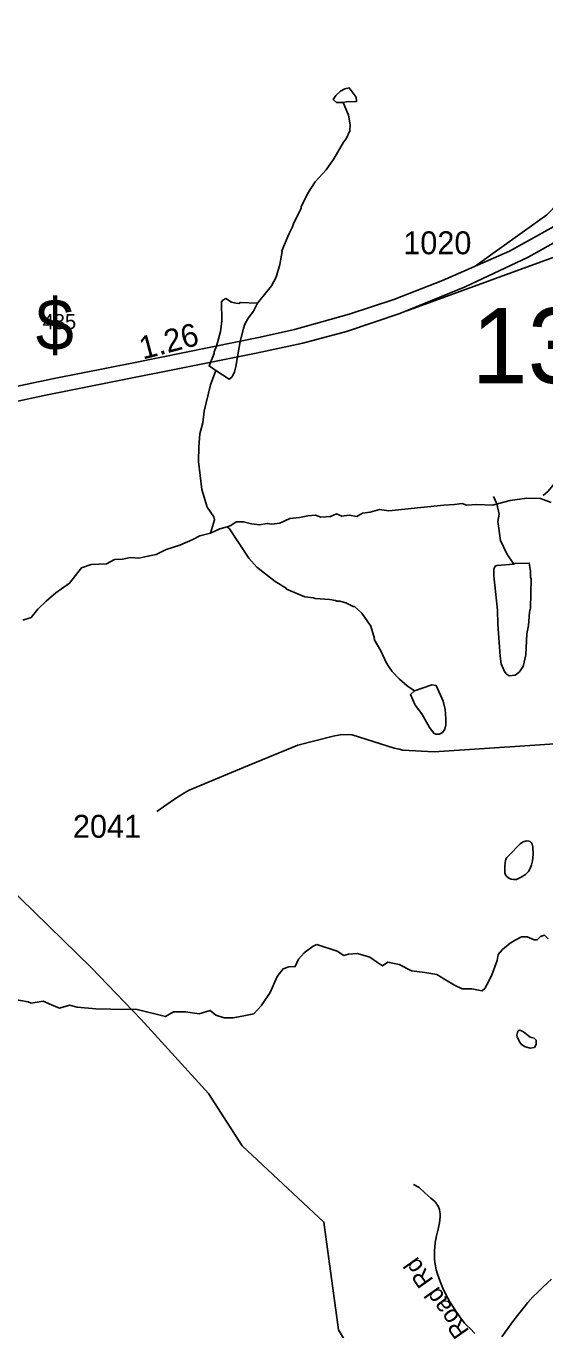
# Model space of a CAD drawing. Extents: x 1383679 to 1536984, y 460658 to 651027.
# Drawn here: x 1426041 to 1428871, y 575026 to 582133 of the extents above; entities that cross this region are included whole.
import ezdxf

# ---------------------------------------------------------------- set-up
doc = ezdxf.new("R2010")
doc.units = 0
for name, color, linetype in [('Default', 7, 'Continuous'), ('Exist Hydrographic Creek Single Shore', 7, 'Continuous'), ('Exist Hydrographic Misc Water Feature', 7, 'Continuous'), ('Exist Road Non-System Type 51', 7, 'Continuous'), ('Exist Road Non-System Type 51 Label', 7, 'Continuous'), ('Exist Road Primary Interstate Shield CELL', 7, 'Continuous'), ('Exist Road Secondary Mileage Hundredths English Label', 7, 'Continuous'), ('Exist Road Secondary Structure Standard Bridge Number Label', 7, 'Continuous'), ('Exist Road Secondary Type 51 Attributed', 7, 'Continuous'), ('Exist Road Secondary Type 51 Divided Attributed', 7, 'Continuous'), ('Exist Road Secondary Type 51 Number Label', 7, 'Continuous'), ('Exist Utilities Electrical Transmission Line', 7, 'Continuous')]:
    doc.layers.add(name, color=color, linetype=linetype)

msp = doc.modelspace()

# ---------------------------------------------------------------- linework, layer by layer
at = {"layer": 'Default'}
for points in [[(1428491, 580825), (1428880.6, 581104.5), (1429672, 581917.7)], [(1428117, 580580.9), (1429871.7, 581220.9)]]:
    msp.add_lwpolyline(points, dxfattribs=at)
at = {"layer": 'Exist Hydrographic Creek Single Shore'}
for points in [[(1426023.3, 578895.5), (1426067.9, 578909.3), (1426105.3, 578954.2), (1426149.9, 578999.2), (1426203.3, 579044.1), (1426278.2, 579096), (1426342.3, 579180.7), (1426395.8, 579198), (1426479.5, 579201.4), (1426523.2, 579225.6), (1426565.9, 579227.3), (1426610.5, 579236), (1426655, 579232.5), (1426704.9, 579242.9), (1426749.5, 579253.3), (1426804.7, 579280.9), (1426879.6, 579303.4), (1426949.9, 579334.5), (1426989.1, 579355.3), (1427046.2, 579369.1), (1427097.8, 579393.3), (1427137.1, 579402.8), (1427158.4, 579410.6), (1427186.9, 579431.3), (1427226.1, 579431.3), (1427270.7, 579420.9), (1427313.4, 579414), (1427356.2, 579422.7), (1427381.2, 579417.5), (1427423.9, 579424.4), (1427479.2, 579448.6), (1427531.7, 579453.8), (1427578.1, 579464.2), (1427619, 579467.6), (1427649.3, 579455.5), (1427701, 579460.7), (1427733.1, 579474.5), (1427763.4, 579462.4), (1427802.6, 579467.6), (1427845.4, 579460.7), (1427875.6, 579478), (1427918.4, 579483.2), (1427968.3, 579498.7), (1428020, 579490.1), (1428194.6, 579509.1), (1428318.4, 579521.2), (1428377.3, 579524.7), (1428420, 579531.6), (1428443.2, 579521.2), (1428498.4, 579524.7), (1428584, 579521.2), (1428682, 579547.1), (1428771.1, 579559.2), (1428845.9, 579557.5), (1428904.7, 579536.8)], [(1427627, 577127.4), (1427607.5, 577118.6), (1427557.6, 577082.3), (1427527.3, 577047.7), (1427508.6, 577006.2), (1427474.7, 577004.5), (1427442.6, 576994.1), (1427410.6, 576952.6), (1427371.4, 576864.5), (1427323.2, 576791.9), (1427282.3, 576748.7), (1427228.8, 576738.3), (1427170, 576727.9), (1427121.9, 576727.9), (1427075.6, 576741.8), (1427045.3, 576767.7), (1426985.6, 576748.7), (1426910.7, 576759), (1426844.8, 576759), (1426802, 576734.8), (1426639, 576774.6), (1426562.4, 576772.9), (1426503.6, 576774.6), (1426421.6, 576776.3), (1426320, 576785), (1426277.3, 576797.1), (1426223.8, 576779.8), (1426179.3, 576798.8), (1426134.7, 576817.8), (1426068.8, 576807.4), (1426051.9, 576814.4), (1425968.1, 576828.2)], [(1428887.8, 577157.5), (1428868.2, 577177.3), (1428846.8, 577171.3), (1428829, 577153.1), (1428812, 577152.3), (1428774.2, 577167.8), (1428742.1, 577167.8), (1428708.2, 577151.4), (1428681.5, 577134.1), (1428639.6, 577100.4), (1428615.6, 577072.8), (1428611.1, 577039.9), (1428579.1, 576957), (1428555, 576911.1), (1428542.5, 576887.8), (1428528.3, 576874), (1428508.7, 576877.4), (1428471.2, 576886.1), (1428419.1, 576885.2), (1428378.1, 576906), (1428328.2, 576933.6), (1428281.9, 576963), (1428216, 576973.4), (1428143.8, 576983.7), (1428076.1, 577018.3), (1428013.7, 577030.4), (1427985.2, 577011.4), (1427951.4, 577032.1), (1427915.7, 577058.1), (1427848, 577077.1), (1427799.9, 577073.6), (1427773.2, 577066.7), (1427737.5, 577090.9), (1427627, 577127.4)]]:
    msp.add_lwpolyline(points, dxfattribs=at)
at = {"layer": 'Exist Hydrographic Misc Water Feature'}
for points in [[(1427770.4, 581716), (1427786.2, 581719.6), (1427843.2, 581723), (1427840.8, 581746.3), (1427803.1, 581795.8), (1427779.8, 581791.8), (1427755.5, 581778.3), (1427731, 581754.9), (1427716.4, 581733.3), (1427734.1, 581716.9), (1427770.4, 581716)], [(1427303.3, 580623.5), (1427379.4, 580717.7), (1427404.6, 580765), (1427425.1, 580834.2), (1427437.4, 580904.2), (1427435.7, 580908.2), (1427473.9, 580999.3), (1427494.7, 581038.8), (1427499.1, 581054.7), (1427541, 581141.6), (1427541.2, 581149.6), (1427581, 581228.7), (1427618.3, 581283.7), (1427677.8, 581350.3), (1427719.1, 581409.3), (1427771.2, 581500.1), (1427785.7, 581517.8), (1427806.7, 581563.2), (1427809.3, 581595.2), (1427798.6, 581647.4), (1427770.4, 581716)], [(1427303.3, 580623.5), (1427209.4, 580625.7), (1427201.3, 580621.8), (1427185.3, 580622.3), (1427161.4, 580628.8), (1427129.8, 580647.5), (1427113.6, 580639.9), (1427107.4, 580630), (1427109, 580524.1), (1427101.7, 580468.3), (1427080, 580388.8), (1427067.3, 580357.1), (1427067, 580349.1), (1427038.9, 580280.9), (1427075.6, 580255.5)], [(1427075.6, 580255.5), (1427147.8, 580209.3), (1427162.1, 580219), (1427176.8, 580246.6), (1427185.5, 580278.4), (1427208.5, 580413.8), (1427226.2, 580485.3), (1427234.7, 580509.1), (1427251.4, 580540.7), (1427280.3, 580580), (1427303.3, 580623.5)], [(1427046.2, 579369.1), (1427068.5, 579441.5), (1427064.8, 579457.6), (1427028, 579510.4), (1427000.2, 579607), (1426981.6, 579759.4), (1426983.5, 579839.3), (1426989.1, 579911.1), (1427004.5, 579970.7), (1427011.9, 580034.6), (1427047.2, 580177.6), (1427075.6, 580255.5)], [(1428860.8, 579573.9), (1428888.3, 579598.6), (1428921.2, 579637.8), (1428960, 579670.9), (1429040.9, 579711), (1429048.9, 579710.8), (1429081.3, 579726.1), (1429121.8, 579749.1), (1429201, 579803.2), (1429283.8, 579837.3), (1429369, 579887.2), (1429410.7, 579962.2), (1429432, 580021.7), (1429446.5, 580041.3), (1429457.1, 580073.1), (1429466.3, 580120.8), (1429474.6, 580136.6), (1429505.3, 580167.9), (1429542.6, 580194.5), (1429516.9, 580239.6), (1429511.4, 580259.7), (1429506, 580289.8), (1429510.2, 580295.7)], [(1428589.7, 579569.7), (1428608.7, 579529.3), (1428621.4, 579473), (1428614.6, 579433.2), (1428628.2, 579328.9), (1428662.6, 579256.1), (1428700.9, 579199.6)], [(1427137.1, 579402.8), (1427149.4, 579393.6), (1427255.8, 579233.2), (1427298.7, 579184.2), (1427398.9, 579105.8), (1427459.7, 579068.5), (1427462, 579064.4), (1427561, 579022.1), (1427609, 579016.9), (1427616.9, 579012.8), (1427696.8, 579006.9), (1427728.6, 579002.1), (1427736.5, 578998), (1427752.5, 578997.6), (1427784.3, 578988.9), (1427823.9, 578969.9), (1427831.9, 578969.7), (1427872.7, 578932.4), (1427921.5, 578861.7), (1427940.7, 578794.4), (1427939.9, 578789.3), (1427976.5, 578728.4), (1428005.1, 578663.8), (1428020.4, 578639.4), (1428037.9, 578615), (1428077, 578574.1), (1428120.2, 578537.2), (1428159, 578509.4)], [(1428700.9, 579199.6), (1428707.4, 579203.1), (1428785.5, 579206), (1428792.4, 579161.1), (1428791.6, 579129.1), (1428795.5, 579121), (1428791.8, 578961.2), (1428787.3, 578939.3), (1428781.7, 578865.5), (1428772.7, 578819.7), (1428766.1, 578705.9), (1428752.7, 578642.3), (1428729.9, 578610.8), (1428707.6, 578595.3), (1428675.5, 578592.1), (1428659.7, 578602.4), (1428650.1, 578614.7), (1428632.9, 578657), (1428626, 578699.2), (1428613.9, 578873.4), (1428611.6, 578949.4), (1428591.8, 579135.8), (1428592.6, 579173.8), (1428599, 579189.6), (1428609.1, 579193.4), (1428700.9, 579199.6)], [(1428159, 578509.4), (1428137.1, 578488.8), (1428163.8, 578432.2), (1428198.7, 578383.4), (1428241.1, 578310.4), (1428258.5, 578286), (1428266.3, 578277.8), (1428276.2, 578273.6), (1428296.2, 578273.1), (1428312.4, 578282.8), (1428324.8, 578300.4), (1428329.3, 578324.3), (1428330.1, 578356.3), (1428327.3, 578408.4), (1428316.3, 578452.6), (1428277.4, 578539.6), (1428254.3, 578542), (1428159, 578509.4)], [(1428675, 577614.6), (1428736.3, 577675.2), (1428747.9, 577685.4), (1428757.4, 577689.2), (1428770.9, 577691.4), (1428782.3, 577690.7), (1428789.3, 577688.1), (1428797.1, 577681), (1428800.9, 577673.4), (1428805.1, 577658.4), (1428806.9, 577618.1), (1428803.7, 577583.4), (1428797.9, 577561.6), (1428790.5, 577541.9), (1428780.3, 577524.6), (1428764.6, 577509), (1428740.4, 577493.1), (1428715.4, 577481.6), (1428699.9, 577480.9), (1428687, 577482.6), (1428674.1, 577489.3), (1428660.4, 577500), (1428655.6, 577506.6), (1428652.8, 577517.1), (1428651.4, 577552), (1428654.4, 577573.7), (1428658.1, 577592.1), (1428662.3, 577601.5), (1428675, 577614.6)], [(1428814.3, 576566.1), (1428822, 576581.5), (1428822.5, 576605.5), (1428812.8, 576615.7), (1428790.9, 576622.2), (1428753.5, 576651.1), (1428739.7, 576657.4), (1428731.8, 576659.6), (1428723.6, 576653.8), (1428717.1, 576631.9), (1428718.9, 576623.9), (1428730.3, 576599.6), (1428742, 576583.4), (1428759.8, 576571), (1428789.5, 576562.3), (1428814.3, 576566.1)]]:
    msp.add_lwpolyline(points, dxfattribs=at)
at = {"layer": 'Exist Road Non-System Type 51'}
msp.add_lwpolyline([(1428488.7, 575005.7), (1428462.1, 575033.3), (1428446.1, 575048.7), (1428432.7, 575063.4), (1428407, 575097.2), (1428379.9, 575137), (1428352.5, 575178.6), (1428328.7, 575222), (1428314.7, 575253.1), (1428299.6, 575289.9), (1428284.6, 575330.7), (1428277.3, 575354.1), (1428273.3, 575375.2), (1428270.2, 575394), (1428268.5, 575413.1), (1428267.9, 575431.2), (1428267.7, 575446.2), (1428268.5, 575462), (1428269.4, 575476.1), (1428272.6, 575503.2), (1428279.7, 575538.5), (1428287.6, 575575.1), (1428295, 575610), (1428299, 575641.8), (1428299.3, 575652.4), (1428298.7, 575660.9), (1428297.6, 575668.7), (1428295.1, 575682.4), (1428292.3, 575691.1), (1428289.6, 575697.6), (1428285.4, 575705.4), (1428281.2, 575711.8), (1428269.4, 575725.1), (1428248.1, 575743.8), (1428216.5, 575773.6), (1428185.5, 575801.7), (1428153.8, 575818)], dxfattribs=at)
at = {"layer": 'Exist Road Secondary Type 51 Attributed'}
for points in [[(1429062.8, 578230.6), (1428267.1, 578177.1), (1428096.4, 578186), (1428075, 578190.8), (1428048.7, 578197.9), (1427820, 578270.1), (1427798.2, 578272.5), (1427754.3, 578270.4), (1427716.6, 578263.3), (1427522.1, 578212.6), (1427491.5, 578200.6), (1427226.2, 578091.4), (1426930.5, 577967.6), (1426905.5, 577953.2), (1426875.2, 577934.7), (1426845.4, 577915), (1426754.5, 577851.7)], [(1428635.6, 574988.1), (1428696.2, 575071.7), (1428721.4, 575105.2), (1428750.1, 575141.3), (1428777.8, 575175.5), (1428804.7, 575205.4), (1428829.5, 575230.6), (1428861.8, 575261.5), (1428906.5, 575302.3)]]:
    msp.add_lwpolyline(points, dxfattribs=at)
at = {"layer": 'Exist Road Secondary Type 51 Divided Attributed'}
for points in [[(1421181.2, 577803.7), (1421348.7, 577928.4), (1421517.1, 578056.1), (1421668.3, 578162.8), (1422014.3, 578368.6), (1422363.6, 578556.8), (1423351.4, 579064.1), (1423929, 579364.3), (1424529.9, 579672.7), (1424758.5, 579779.8), (1425076.6, 579910.5), (1425415, 580026.4), (1425815.2, 580131.4), (1426038.1, 580179.3), (1426193.5, 580212.9), (1426636.5, 580298.6), (1427318.4, 580437.3), (1427504, 580480.1), (1427803, 580562.5), (1428045.7, 580643.1), (1428312.7, 580747.3), (1428678.1, 580906.6), (1429018.1, 581095.9)], [(1421240.8, 577742.4), (1421393, 577863.3), (1421711.1, 578095.6), (1422060.5, 578302.3), (1422447.6, 578509.8), (1422990.5, 578787.1), (1423354.6, 578978.6), (1423960.9, 579291.2), (1424564.3, 579601.3), (1424779.3, 579701.2), (1425121.1, 579843.2), (1425420.9, 579944.1), (1425744.6, 580033.1), (1425970.1, 580083.5), (1426138.9, 580118.8), (1427294.9, 580350.7), (1427551, 580405.3), (1427788.4, 580468.9), (1428080.1, 580565.8), (1428435.8, 580711.4), (1428778.7, 580874.1), (1429089, 581045.6)]]:
    msp.add_lwpolyline(points, dxfattribs=at)
at = {"layer": 'Exist Utilities Electrical Transmission Line'}
msp.add_lwpolyline([(1427848.5, 574854.5), (1427744.5, 575026.5), (1427665, 575613.9), (1427218.5, 576029.2), (1427035.1, 576313.9), (1426668.1, 576717.3), (1426396, 577002.1), (1425851.6, 577530.1), (1425068.8, 578337), (1424246.2, 579274.3), (1423854.8, 579737.1), (1423585.7, 580152.4), (1423423.6, 580466.8), (1423185.1, 580822.7), (1422781.4, 581457.5), (1422472.6, 582056.7), (1422289.1, 582614.4)], dxfattribs=at)

# ---------------------------------------------------------------- texts
at = {"layer": 'Default'}
msp.add_text('$', height=278.9, dxfattribs=at).set_placement((1426093.6, 580366.3))
at = {"layer": 'Exist Road Non-System Type 51 Label'}
msp.add_text('Road Rd', height=95, rotation=125.24009, dxfattribs=at).set_placement((1428461.4, 575020.9))
at = {"layer": 'Exist Road Primary Interstate Shield CELL'}
msp.add_text('485', height=82.02, dxfattribs=at).set_placement((1426130.8, 580481.1))
at = {"layer": 'Exist Road Secondary Mileage Hundredths English Label'}
msp.add_text('1.26', height=125, rotation=14.70638, dxfattribs=at).set_placement((1426677.3, 580314.7))
at = {"layer": 'Exist Road Secondary Structure Standard Bridge Number Label'}
msp.add_text('135', height=410.1, dxfattribs=at).set_placement((1428471.6, 580186.5))
at = {"layer": 'Exist Road Secondary Type 51 Number Label'}
for s, p in [('1020', (1428097.9, 580889.4)), ('2041', (1426296.3, 577708.8))]:
    msp.add_text(s, height=125, dxfattribs=at).set_placement(p)

doc.saveas('drawing.dxf')
